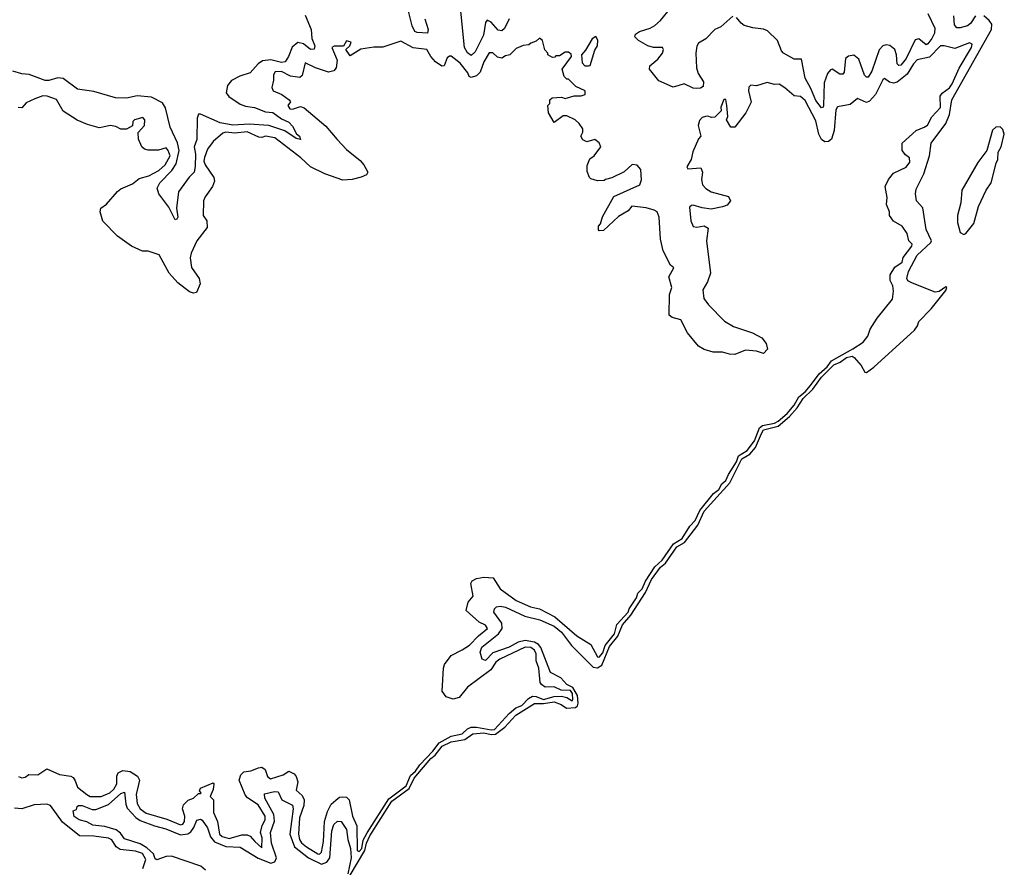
# Model space of a CAD drawing. Extents: x 2494106 to 2685573, y 758056 to 915185.
# Tile 416 of 507: x 2678834 to 2684289, y 817882 to 822580. Entities that reach past the tile are written whole.
import ezdxf

# ---------------------------------------------------------------- set-up
doc = ezdxf.new("R2010")
doc.units = 0

msp = doc.modelspace()

# ---------------------------------------------------------------- linework, layer by layer
at = {"layer": '0CON05XD'}
for points in [[(2681078.6, 822585), (2681096, 822525), (2681093.3, 822505), (2681035, 822508.9), (2681022.9, 822515), (2681008.2, 822545), (2680985.4, 822634.6)], [(2681546, 822585), (2681519.4, 822530.6), (2681505, 822517.7), (2681485, 822521.5), (2681445, 822566.9), (2681423.6, 822576.4), (2681413.8, 822565), (2681403.3, 822495), (2681357.5, 822402.5), (2681335, 822381.9), (2681315, 822396.4), (2681299, 822425), (2681274.3, 822665)], [(2682785, 822600), (2682719.1, 822540.9), (2682684.4, 822525.6), (2682635.4, 822474.5), (2682595, 822449.2), (2682586, 822434), (2682579.4, 822395), (2682583.3, 822313.3), (2682592.2, 822282.2), (2682621.5, 822235), (2682620, 822210), (2682605, 822200.8), (2682585, 822199.3), (2682565, 822201.3), (2682515, 822224.7), (2682485, 822215.9), (2682455, 822205.9), (2682375, 822241.1), (2682322.3, 822305), (2682325.4, 822324.6), (2682369.5, 822360.5), (2682395.3, 822395), (2682401.2, 822415), (2682395.5, 822425), (2682345, 822426.7), (2682314.5, 822434.5), (2682262.5, 822465), (2682240.9, 822485), (2682245, 822500.6), (2682266.9, 822515), (2682327.1, 822532.9), (2682352.9, 822547.1), (2682383.5, 822575), (2682440.8, 822645)], [(2680414.6, 822605), (2680449.2, 822525), (2680451.5, 822475), (2680469.2, 822435), (2680465, 822415.8), (2680445, 822414.6), (2680406.6, 822446.6), (2680375, 822452.8), (2680342.7, 822427.3), (2680323.9, 822376.1), (2680304, 822346), (2680285, 822342), (2680225, 822357.2), (2680178.9, 822351.1), (2680155.5, 822334.5), (2680111.5, 822285), (2680053, 822267), (2680006.5, 822243.5), (2679984.5, 822215), (2679976.9, 822175), (2679993.1, 822155), (2680055, 822112.4), (2680085, 822100.6), (2680135, 822093.4), (2680195, 822068.4), (2680236, 822065), (2680285, 822030), (2680325, 822012.5), (2680345, 821989.4), (2680366.9, 821946.9), (2680383.3, 821935), (2680390, 821915), (2680365, 821922), (2680303.4, 821963.4), (2680215, 821993.6), (2680105, 822001.3), (2680015.2, 821994.8), (2679945, 822008.1), (2679835, 822056.9), (2679825, 822055.8), (2679817.3, 822035), (2679814.5, 821915.5), (2679800, 821875), (2679808.7, 821835), (2679806.8, 821766.8)], [(2680665, 817838.1), (2680745.4, 817974.6), (2680755, 818015.3), (2680774.5, 818055.5), (2680895, 818248.8), (2680991.1, 818318.9), (2681019.8, 818375), (2681110.7, 818485), (2681136.3, 818503.7), (2681175, 818552.4), (2681225, 818577.6), (2681300.2, 818589.8), (2681345, 818622.2), (2681405, 818627), (2681445, 818617.3), (2681470.2, 818619.8), (2681521.6, 818658.4), (2681582.9, 818725), (2681685, 818789.4), (2681735, 818788.8), (2681795, 818798.1), (2681834.5, 818785), (2681863, 818763), (2681913.3, 818766.7), (2681923.9, 818776.1), (2681928.4, 818791.6), (2681923.3, 818833.3), (2681898.4, 818878.4), (2681864.3, 818894.3), (2681831.4, 818931.4), (2681775, 818961.5), (2681720.7, 819100.7), (2681707.3, 819117.3), (2681685, 819129.8), (2681635, 819139.4), (2681595, 819130.4), (2681545, 819102.8), (2681455, 819069.6), (2681415, 819028.1), (2681396, 819035), (2681384.5, 819075), (2681395, 819101.4), (2681487.3, 819175), (2681506.8, 819205), (2681504.1, 819235), (2681460.8, 819295), (2681463.8, 819315), (2681475, 819326), (2681495, 819330), (2681525, 819322.7), (2681633.2, 819273.3), (2681715, 819254), (2681795, 819218.1), (2681835.3, 819185), (2681891.5, 819111.5), (2682010.7, 818990.7), (2682035, 818988.1), (2682058.2, 819001.8), (2682102.3, 819105), (2682147.1, 819163), (2682173.2, 819225), (2682219.9, 819280.1), (2682301.2, 819405), (2682335, 819477.1), (2682384.8, 819545), (2682411.7, 819568.3), (2682475, 819657.6), (2682517.1, 819682.9), (2682591.4, 819778.6), (2682626.2, 819855), (2682767.2, 820012.8), (2682834, 820146), (2682878.7, 820171.4), (2682910.7, 820209.3), (2682944.3, 820285.7), (2682955, 820305.7), (2683035, 820327), (2683099.1, 820380.9), (2683141.7, 820428.3), (2683175, 820480.6), (2683227.6, 820532.4), (2683275, 820598.5), (2683345, 820666.9), (2683378.5, 820681.5), (2683415, 820707.1), (2683445, 820714.4), (2683457.6, 820707.6), (2683495, 820664), (2683516, 820626), (2683525, 820624.2), (2683566.6, 820653.4), (2683790.7, 820859.3), (2683807.7, 820882.4), (2683815, 820907.3), (2683883.4, 820976.6), (2683965, 821079.4), (2683970.6, 821095), (2683965, 821099.1), (2683927.5, 821072.5), (2683905, 821070), (2683780.6, 821119.4), (2683755, 821133.3), (2683749.1, 821145), (2683757.1, 821185), (2683806.4, 821275), (2683881.5, 821345), (2683884.7, 821355), (2683856.6, 821416.6), (2683836.4, 821536.4), (2683802.7, 821575), (2683796.2, 821615), (2683800, 821640), (2683842.1, 821725), (2683874.2, 821825), (2683882.9, 821895), (2683965.2, 822004.8), (2683985.6, 822054.4), (2683997.1, 822135), (2684217.8, 822525), (2684218.9, 822555), (2684205.5, 822575.6), (2684175, 822601.1)], [(2683864.6, 822615), (2683903, 822533.1), (2683902.1, 822505), (2683887.1, 822475), (2683865, 822445.5), (2683855, 822440.9), (2683815, 822473.3), (2683795, 822467.9), (2683745.7, 822365), (2683715, 822328.2), (2683705, 822326.5), (2683695.4, 822335.3), (2683692.1, 822385), (2683682, 822415), (2683655, 822437.1), (2683635, 822440.9), (2683615, 822434.5), (2683595, 822413.1), (2683555, 822294.3), (2683535, 822262.2), (2683525, 822262.2), (2683515, 822272.9), (2683481.9, 822361.9), (2683455, 822382.4), (2683425, 822378.4), (2683409.2, 822365), (2683401.8, 822288.2), (2683395, 822277.8), (2683378.3, 822278.3), (2683335, 822305.4), (2683325, 822302.7), (2683308.3, 822281.7), (2683290.7, 822229.3), (2683287.3, 822105), (2683284.5, 822095.6), (2683275, 822091.1), (2683245, 822131.5), (2683217.7, 822197.7), (2683185, 822255.6), (2683165, 822362), (2683125, 822361.8), (2683065, 822394.7), (2683055, 822406.9), (2683032.9, 822465), (2682977.6, 822517.5), (2682955, 822527.2), (2682895, 822534.5), (2682848.2, 822548.2), (2682830.2, 822560.2), (2682805, 822592.5)], [(2684128.8, 822601.2), (2684100.9, 822559.1), (2684085, 822545.4), (2684045, 822533.9), (2684025, 822535.6), (2684012, 822552), (2684008.3, 822601.7)], [(2679140.4, 818360.4), (2679155, 818326.7), (2679205, 818284.5), (2679225, 818274.6), (2679285, 818274.6), (2679332.5, 818295), (2679356, 818315), (2679372.9, 818345), (2679372.8, 818387.2), (2679379.2, 818405), (2679405, 818417.5), (2679445, 818412.1), (2679486, 818386), (2679497.8, 818365), (2679480, 818285), (2679484.5, 818235), (2679501.1, 818205), (2679535, 818182.1), (2679648.8, 818148.8), (2679725, 818117.5), (2679738.3, 818121.7), (2679747.1, 818135), (2679749.2, 818165), (2679736.7, 818205), (2679741.7, 818228.3), (2679766.4, 818253.6), (2679797.5, 818265), (2679825, 818290), (2679835, 818290), (2679840, 818295), (2679830, 818305), (2679835, 818320), (2679905, 818350), (2679910, 818345), (2679906.4, 818313.6), (2679890, 818275), (2679907.5, 818255), (2679908, 818185), (2679930, 818135), (2679940.6, 818065), (2679955, 818052.5), (2679995, 818041.5), (2680065, 818060.8), (2680095, 818062), (2680110, 818055), (2680136.7, 818025), (2680175, 817990), (2680177.1, 818045), (2680168.1, 818075), (2680177, 818113), (2680193.1, 818145), (2680193.3, 818165), (2680155, 818227.1), (2680096.5, 818266.5), (2680083.3, 818283.3), (2680050, 818365), (2680058.8, 818395), (2680075, 818411.2), (2680115, 818416.2), (2680156.1, 818433.9), (2680176.1, 818436.1), (2680194.1, 818424.1), (2680206.2, 818385), (2680222.9, 818372.9), (2680293.3, 818395), (2680325, 818413.8), (2680355, 818400), (2680366, 818385), (2680374.2, 818355), (2680365, 818310), (2680399.1, 818279.1), (2680409.4, 818255), (2680407.8, 818225), (2680383.4, 818155), (2680379.3, 818065), (2680384.7, 818035), (2680395, 818018.1), (2680423.1, 817995), (2680485, 817955.7), (2680495.4, 817954.6), (2680505.4, 817965), (2680516.6, 818025), (2680522.9, 818135), (2680539.8, 818190.2), (2680559.2, 818230.8), (2680585.3, 818254.7), (2680605, 818270), (2680625, 818271.9), (2680645, 818270), (2680658.6, 818255), (2680678.2, 818165), (2680702.2, 818112.2), (2680703.6, 817975), (2680715, 817970), (2680728.5, 817985), (2680737.6, 818032.4), (2680758.1, 818071.9), (2680878.5, 818261.5), (2680975, 818332.7), (2680999.7, 818390.3), (2681026.9, 818415), (2681050.2, 818449.8), (2681123.3, 818525), (2681158.7, 818571.3), (2681225, 818609.1), (2681285, 818621.9), (2681315, 818649.7), (2681335, 818658.1), (2681365, 818658.8), (2681445, 818643.3), (2681465, 818645.9), (2681545.4, 818734.6), (2681581.8, 818765), (2681615, 818778.8), (2681652.4, 818817.6), (2681675, 818829.7), (2681695, 818829.2), (2681735, 818812.2), (2681795, 818827.9), (2681835, 818829.8), (2681865, 818823.3), (2681895, 818804.6), (2681898.7, 818811.3), (2681896.7, 818845), (2681885, 818862), (2681834.4, 818864.4), (2681795, 818882.9), (2681745, 818879.5), (2681724.3, 818894.3), (2681716.8, 818906.8), (2681709.2, 818985), (2681695.3, 819025.3), (2681695.3, 819065), (2681685.4, 819085), (2681665, 819099.7), (2681635, 819102.8), (2681494.5, 819035), (2681472.1, 819017.9), (2681443.1, 818976.9), (2681315, 818880), (2681267.7, 818822.3), (2681235, 818813.8), (2681197, 818827), (2681175, 818857.5), (2681181.2, 818985), (2681186.7, 819005), (2681225, 819056.2), (2681285, 819086.7), (2681325, 819112.5), (2681375.2, 819164.8), (2681425.5, 819205), (2681415, 819223.1), (2681380.2, 819240.2), (2681306.7, 819305), (2681318.3, 819351.7), (2681346, 819385), (2681333.3, 819455), (2681340.4, 819469.5), (2681365, 819483.3), (2681405, 819490), (2681457, 819487), (2681495, 819425.8), (2681585, 819360.4), (2681663.3, 819325), (2681713.8, 819313.8), (2681799.2, 819269.2), (2681920, 819165), (2681997.3, 819117.3), (2682035, 819049.2), (2682045, 819045.7), (2682065, 819070), (2682078.3, 819111.7), (2682128.5, 819175), (2682142.3, 819227.7), (2682204.8, 819295), (2682210.9, 819315), (2682250.7, 819375), (2682258.7, 819401.3), (2682282.6, 819425), (2682301.6, 819468.4), (2682352.3, 819547.7), (2682392.6, 819585), (2682456.1, 819673.9), (2682504.1, 819705), (2682546.6, 819773.4), (2682575.3, 819804.7), (2682601.1, 819858.9), (2682677, 819953), (2682707.3, 819975), (2682723.2, 820006.8), (2682746.1, 820025), (2682760.2, 820059.8), (2682805, 820128.5), (2682817, 820163.1), (2682865, 820191.9), (2682905, 820245.4), (2682932.5, 820317.5), (2682949, 820331), (2683015, 820344.2), (2683035, 820354.8), (2683085, 820396.8), (2683125, 820442.5), (2683151.1, 820488.9), (2683185, 820516.3), (2683215, 820552.6), (2683262.2, 820617.8), (2683307, 820655), (2683331, 820689), (2683450.3, 820755), (2683506.8, 820793.2), (2683531.7, 820825), (2683545.4, 820864.6), (2683583.9, 820926.1), (2683668.8, 821031.2), (2683675.5, 821075.5), (2683670.8, 821105), (2683656, 821135), (2683656, 821165), (2683681.3, 821208.7), (2683722.5, 821235), (2683728.8, 821261.2), (2683776.7, 821325), (2683777.5, 821335), (2683760, 821355), (2683750, 821395), (2683722.5, 821435), (2683675, 821462.5), (2683652.5, 821495), (2683652.5, 821515), (2683636.7, 821555), (2683638.8, 821595), (2683628.8, 821655), (2683646.2, 821695), (2683675, 821730), (2683745, 821762.5), (2683765, 821790), (2683762.5, 821815), (2683740.7, 821830.7), (2683722.5, 821855), (2683723.3, 821895), (2683801.2, 821965), (2683843.9, 821983.9), (2683863.8, 821995), (2683887.7, 822042.3), (2683935, 822093.8), (2683933.7, 822156.3), (2683945, 822172.9), (2683985, 822202.5), (2684000.4, 822225), (2684039.1, 822310.9), (2684107.1, 822425), (2684110, 822445), (2684095, 822452.5), (2684015, 822420.8), (2683955, 822435.6), (2683935, 822434.3), (2683875, 822372.2), (2683805, 822357.5), (2683785, 822335.7), (2683751.3, 822278.7), (2683695.5, 822234.4), (2683675, 822227.5), (2683653, 822233), (2683625, 822253.3), (2683615, 822246.7), (2683575.8, 822165), (2683542.3, 822127.7), (2683525, 822121.2), (2683475, 822143.3), (2683435, 822110), (2683365, 822097.5), (2683355, 822080), (2683345.5, 821965), (2683331.5, 821918.5), (2683315, 821904.2), (2683295, 821902), (2683275.6, 821915.6), (2683261.4, 821945), (2683245, 822020), (2683185, 822131.2), (2683160, 822155), (2683125, 822157.5), (2683073, 822203), (2683041.7, 822221.7), (2683015, 822220), (2682975, 822232.5), (2682915, 822212.5), (2682883.6, 822216.4), (2682874.1, 822205.9), (2682871.2, 822185), (2682887, 822123), (2682857, 822063), (2682795, 821983.3), (2682773.6, 821983.6), (2682750, 822025), (2682756.2, 822043.8), (2682751.2, 822105), (2682745, 822137.5), (2682735, 822136.7), (2682718.8, 822095), (2682720, 822075), (2682685, 822040), (2682667, 822037), (2682646.1, 822046.1), (2682634.1, 822044.1), (2682615, 822037.8), (2682599.3, 822020.7), (2682593.2, 821993.2), (2682607.5, 821935), (2682595, 821920), (2682562.7, 821847.3), (2682553.3, 821805), (2682530, 821765), (2682535, 821752.5), (2682608.3, 821758.3), (2682616.7, 821735), (2682610.8, 821695), (2682616.9, 821665), (2682634.3, 821645), (2682665, 821625.6), (2682760.3, 821600.3), (2682771.2, 821575), (2682752.5, 821552.5), (2682727.9, 821542.1), (2682665, 821530.5), (2682615, 821536.9), (2682565, 821551.9), (2682555, 821550.6), (2682545, 821540), (2682551.2, 821465), (2682564.6, 821434.5), (2682585, 821430), (2682625, 821438), (2682648.8, 821425), (2682639.4, 821355), (2682660.8, 821175), (2682645, 821127.5), (2682618.3, 821081.7), (2682623.8, 821035), (2682650, 821000), (2682738.3, 820908.3), (2682789.3, 820879.3), (2682894.4, 820844.4), (2682945.6, 820815.6), (2682970, 820785), (2682977, 820753), (2682955, 820730), (2682915, 820742), (2682855, 820748), (2682795, 820724.3), (2682765.7, 820725.7), (2682727.3, 820737.3), (2682675, 820737.1), (2682625, 820751.1), (2682595, 820770.6), (2682534.3, 820845), (2682495.7, 820915.7), (2682448.3, 820928.3), (2682432.5, 820942.5), (2682433.4, 821056.6), (2682446, 821095), (2682429.5, 821155), (2682457.5, 821205), (2682439.1, 821219.1), (2682398.2, 821298.2), (2682384.2, 821364.2), (2682377.1, 821485), (2682365, 821514.3), (2682348.8, 821525), (2682305, 821537.3), (2682224.6, 821545.5), (2682205, 821520), (2682150.7, 821489.3), (2682068.3, 821411.7), (2682045, 821410), (2682040, 821415), (2682040, 821435), (2682051.7, 821448.3), (2682063, 821487), (2682125, 821600), (2682270, 821665), (2682278, 821692), (2682275, 821750), (2682255, 821773.3), (2682226.4, 821776.4), (2682182.5, 821737.5), (2682115, 821703.8), (2682080, 821695), (2682071.7, 821688.3), (2682035, 821687.5), (2681998.3, 821698.3), (2681990, 821705), (2681978.3, 821738.3), (2681978.3, 821771.7), (2681991.7, 821808.3), (2682016.2, 821825), (2682053.8, 821875), (2682045, 821897.5), (2682020, 821915), (2681975, 821903.8), (2681954.1, 821914.1), (2681943.3, 821935), (2681953, 821957), (2681953.3, 821975), (2681934, 822005), (2681911.2, 822025), (2681865, 822046.7), (2681845, 822046.9), (2681795, 822010), (2681763, 822063), (2681760, 822105), (2681770, 822115), (2681770, 822135), (2681783, 822147), (2681835, 822150), (2681855, 822143.3), (2681905, 822158.8), (2681945, 822157.5), (2681967.5, 822165), (2681966.4, 822186.4), (2681915, 822210), (2681875, 822250), (2681865, 822250), (2681850, 822265), (2681840, 822305), (2681890, 822375), (2681888.3, 822388.3), (2681875, 822400), (2681855, 822400), (2681825, 822380), (2681805, 822380), (2681798.3, 822371.7), (2681785, 822370), (2681760, 822385), (2681760, 822395), (2681743, 822413), (2681730, 822465), (2681713, 822477), (2681695, 822460), (2681665, 822450), (2681655, 822440), (2681623, 822437), (2681585, 822420), (2681550, 822385), (2681525, 822380), (2681505, 822367.5), (2681481.7, 822371.7), (2681455, 822396.2), (2681435, 822396.7), (2681405, 822346.2), (2681385, 822288.8), (2681365, 822269.2), (2681335, 822258.8), (2681323.3, 822265), (2681316, 822285), (2681275, 822339.2), (2681225, 822377.5), (2681215, 822377.5)], [(2681985, 822323.8), (2681993.6, 822326.4), (2682019.6, 822410.5), (2682034.1, 822435.9), (2682035.9, 822465.9), (2682025, 822486.7), (2682005, 822473.3), (2681968.8, 822411.2), (2681946.7, 822385), (2681950, 822340), (2681964.1, 822324.1), (2681985, 822323.8)], [(2681215, 822377.5), (2681201.7, 822368.3), (2681186.4, 822323.6), (2681173, 822323), (2681137, 822347), (2681112.5, 822375), (2681090, 822415), (2681013.6, 822423.6), (2680945, 822460), (2680845, 822427.5), (2680795, 822427.5), (2680723, 822417), (2680665, 822380), (2680640, 822415), (2680662.5, 822435), (2680670, 822455), (2680645, 822462.5), (2680627, 822433), (2680576.4, 822433.6), (2680562.5, 822425), (2680592.5, 822355), (2680587, 822313), (2680573.6, 822296.4), (2680545, 822290), (2680472.2, 822312.2), (2680415, 822340), (2680399.6, 822270.5), (2680385, 822260), (2680335, 822266.9), (2680285, 822292.9), (2680248.8, 822291.2), (2680240, 822275), (2680240, 822245), (2680230, 822205), (2680237.5, 822185), (2680286.2, 822166.2), (2680325.9, 822135.9), (2680333.3, 822125), (2680320, 822105), (2680330, 822085), (2680345, 822083.1), (2680388.8, 822098.8), (2680410.5, 822090.5), (2680530.5, 821990.5), (2680592.5, 821915), (2680645, 821860), (2680719.8, 821799.8), (2680741.2, 821775), (2680762.5, 821735), (2680755, 821720), (2680725, 821707.5), (2680675, 821693.3), (2680625, 821690), (2680525, 821726.2), (2680445, 821763.8), (2680390.8, 821815), (2680246.7, 821925), (2680195, 821934.2), (2680175, 821926.9), (2680158.6, 821928.6), (2680095, 821957.9), (2680025, 821951.8), (2679975, 821956.5), (2679959.2, 821950.8), (2679905.9, 821904.1), (2679875, 821862), (2679857, 821817), (2679854.7, 821795), (2679861.5, 821775), (2679908.8, 821705), (2679913.3, 821685), (2679902.5, 821655), (2679861.7, 821598.3), (2679852.5, 821575), (2679850, 821495), (2679870, 821465), (2679871.7, 821428.3), (2679815.8, 821354.2), (2679784.6, 821285.3), (2679779.1, 821259.1), (2679786.3, 821206.3), (2679828.6, 821145), (2679834, 821115), (2679812.5, 821067.5), (2679795.9, 821064.1), (2679775, 821070.6), (2679710.8, 821120.8), (2679662, 821175), (2679606.4, 821276.4), (2679546.4, 821296.4), (2679515, 821296.7), (2679453.9, 821323.9), (2679375, 821380), (2679293.9, 821463.9), (2679280, 821515), (2679282.5, 821535), (2679315, 821557.5), (2679375, 821627.5), (2679395, 821642.5), (2679459.7, 821670.3), (2679495, 821699.2), (2679550, 821715), (2679605, 821743.8), (2679639.2, 821775), (2679666.7, 821825), (2679656.9, 821855), (2679645, 821868.8), (2679603, 821857), (2679545, 821857.5), (2679525, 821862.5), (2679510, 821875), (2679491.7, 821918.3), (2679490, 821955), (2679526.2, 821993.8), (2679527.5, 822025), (2679517, 822037), (2679470, 822025), (2679460, 822015), (2679458.3, 821991.7), (2679425, 821972.5), (2679395, 821972.5), (2679367, 821987), (2679335, 821993.3), (2679293.6, 821983.6), (2679275, 821981.2), (2679208.8, 821998.8), (2679153, 822023), (2679075, 822072.5), (2679037.3, 822137.3), (2678986.7, 822156.7), (2678962.6, 822157.4), (2678918.3, 822141.7), (2678870.2, 822119.8), (2678845, 822091.2), (2678825, 822093.8)], [(2679806.8, 821766.8), (2679801.1, 821735), (2679772.1, 821707.9), (2679713.3, 821625), (2679703.1, 821535), (2679710, 821485), (2679705, 821473.8), (2679695, 821471.2), (2679660.2, 821540.2), (2679604, 821615), (2679596.1, 821646.1), (2679610, 821675), (2679675.9, 821744.1), (2679699.9, 821780.1), (2679717.7, 821855), (2679707.6, 821897.6), (2679667.3, 821985), (2679641.4, 822091.4), (2679625, 822119.5), (2679565, 822150.3), (2679485, 822157.5), (2679425, 822145.5), (2679365, 822147.1), (2679245, 822182), (2679155, 822194.4), (2679075, 822254.5), (2679045, 822257.1), (2678995, 822242.7), (2678975, 822243.3), (2678885.6, 822275.6), (2678845, 822280), (2678795, 822294.8)], [(2684065, 821388.5), (2684075, 821394.6), (2684119.6, 821450.4), (2684145.9, 821545), (2684188.8, 821635), (2684215.1, 821674.9), (2684243, 821785), (2684253, 821805), (2684254, 821845), (2684270.5, 821875), (2684288.7, 821945), (2684280.6, 821970.6), (2684265, 821986.6), (2684241.4, 821985), (2684223, 821967), (2684192.7, 821855), (2684142, 821788), (2684054.2, 821635), (2684047.1, 821565), (2684030, 821495), (2684029.3, 821455), (2684045, 821400.5), (2684065, 821388.5)], [(2678827.5, 818385), (2678845, 818377.1), (2678865, 818380.5), (2678885, 818396), (2678935, 818393.5), (2678985, 818426.7), (2679055, 818396.9), (2679117.5, 818387.5), (2679129.8, 818379.8), (2679140.4, 818360.4)], [(2679863.2, 817865), (2679837.9, 817887.9), (2679675, 817942.7), (2679645, 817941.4), (2679593, 817923), (2679585, 817929.2), (2679575.7, 817955.7), (2679538.7, 817988.7), (2679501.5, 818011.5), (2679415, 818038.6), (2679391.8, 818071.8), (2679368.5, 818088.5), (2679305, 818107.8), (2679240, 818115), (2679205, 818134), (2679162.5, 818145), (2679135, 818163.3), (2679130, 818195), (2679148.3, 818201.7), (2679151.7, 818218.3), (2679160, 818225), (2679180, 818225), (2679235, 818201.2), (2679255, 818202), (2679325, 818230.5), (2679395, 818291.5), (2679415, 818298), (2679422, 818232), (2679430.1, 818210.1), (2679477.8, 818157.8), (2679501.5, 818141.5), (2679580.7, 818110.7), (2679644, 818095), (2679725, 818061.2), (2679765, 818067.8), (2679781.9, 818078.1), (2679798.6, 818101.4), (2679815, 818143.3), (2679835, 818149.2), (2679845, 818143.5), (2679875, 818100), (2679890.4, 818050.4), (2679912.5, 818022.5), (2679976.8, 817996.8), (2680055, 817992.5), (2680155, 817932.4), (2680225, 817904), (2680247.4, 817912.6), (2680255.8, 817934.2), (2680229, 818015), (2680222.5, 818075), (2680245, 818137.5), (2680241.1, 818175), (2680192.3, 818265), (2680190.4, 818289.6), (2680245, 818301.5), (2680265, 818300), (2680285.4, 818255), (2680345, 818226.7), (2680348.9, 818205), (2680330.8, 818065), (2680355.7, 817995.7), (2680433.4, 817933.4), (2680505, 817898.7), (2680535, 817909.5), (2680551.6, 817935), (2680563.8, 818083.8), (2680575, 818119.2), (2680595, 818137.1), (2680615, 818135.6), (2680645, 818092), (2680651.8, 818035), (2680666.5, 817985), (2680669.6, 817935), (2680651.8, 817845)], [(2679515.7, 817875), (2679533.3, 817925), (2679515, 817957.4), (2679475, 817971.5), (2679390.3, 817980.3), (2679368.9, 817995), (2679345, 818034.2), (2679325, 818043.3), (2679245, 818054.4), (2679165, 818055.6), (2679071.9, 818131.9), (2679003.8, 818225), (2678985, 818230.8), (2678915, 818227.9), (2678845, 818205.6), (2678805, 818210)]]:
    msp.add_lwpolyline(points, dxfattribs=at)

doc.saveas('drawing.dxf')
